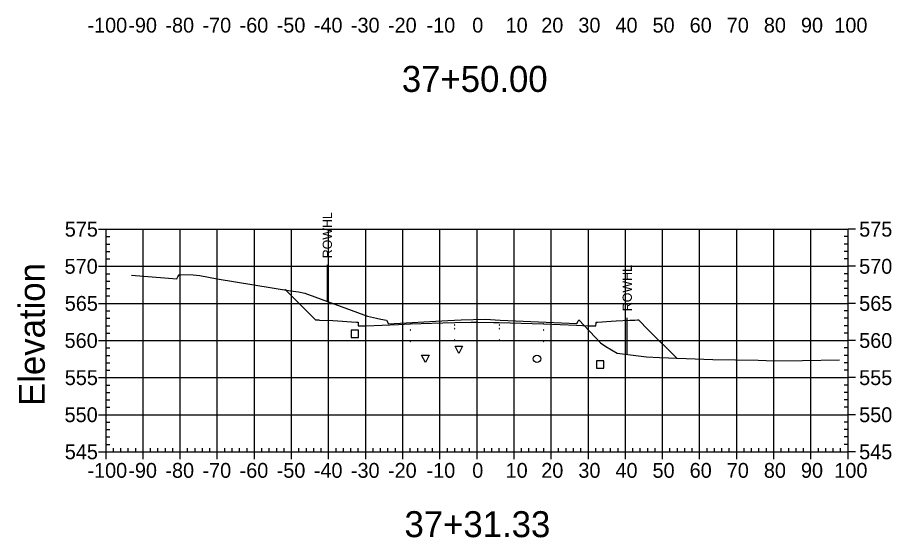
# Model space of a CAD drawing. Extents: x 708103 to 717568, y 374476 to 378707.
# Drawn here: x 711128.1 to 711363.7, y 377351.5 to 377491.7 of the extents above; entities that cross this region are included whole.
import ezdxf

# ---------------------------------------------------------------- set-up
doc = ezdxf.new("R2010")
doc.units = 0
for name, color, linetype in [('1', 7, 'Continuous'), ('10', 7, 'Continuous'), ('13', 7, 'Continuous'), ('14', 7, 'Continuous'), ('22', 7, 'Continuous'), ('4', 7, 'Continuous'), ('57', 7, 'Continuous'), ('60', 7, 'Continuous'), ('Existing', 7, 'Continuous'), ('XS_Right_of_Way', 7, 'Continuous')]:
    doc.layers.add(name, color=color, linetype=linetype)

msp = doc.modelspace()

# ---------------------------------------------------------------- linework, layer by layer
for points in [[(711233.93, 377407.39), (711234.03, 377407.39), (711234.03, 377407.49), (711233.93, 377407.49)], [(711245.93, 377408.75), (711246.03, 377408.75), (711246.03, 377408.85), (711245.93, 377408.85)], [(711245.93, 377407.75), (711246.03, 377407.75), (711246.03, 377407.85), (711245.93, 377407.85)], [(711251.93, 377408.87), (711252.03, 377408.87), (711252.03, 377408.97), (711251.93, 377408.97)], [(711251.93, 377407.87), (711252.03, 377407.87), (711252.03, 377407.97), (711251.93, 377407.97)], [(711257.93, 377408.75), (711258.03, 377408.75), (711258.03, 377408.85), (711257.93, 377408.85)], [(711257.93, 377407.75), (711258.03, 377407.75), (711258.03, 377407.85), (711257.93, 377407.85)], [(711269.93, 377407.39), (711270.03, 377407.39), (711270.03, 377407.49), (711269.93, 377407.49)], [(711221.93, 377406.91), (711222.03, 377406.91), (711222.03, 377407.01), (711221.93, 377407.01)], [(711281.93, 377406.91), (711282.03, 377406.91), (711282.03, 377407.01), (711281.93, 377407.01)], [(711221.93, 377403.91), (711222.03, 377403.91), (711222.03, 377404.01), (711221.93, 377404.01)], [(711233.93, 377404.39), (711234.03, 377404.39), (711234.03, 377404.49), (711233.93, 377404.49)], [(711245.93, 377404.75), (711246.03, 377404.75), (711246.03, 377404.85), (711245.93, 377404.85)], [(711251.93, 377404.87), (711252.03, 377404.87), (711252.03, 377404.97), (711251.93, 377404.97)], [(711257.93, 377404.75), (711258.03, 377404.75), (711258.03, 377404.85), (711257.93, 377404.85)], [(711269.93, 377404.39), (711270.03, 377404.39), (711270.03, 377404.49), (711269.93, 377404.49)], [(711281.93, 377403.91), (711282.03, 377403.91), (711282.03, 377404.01), (711281.93, 377404.01)]]:
    msp.add_lwpolyline(points, close=True)
at = {"layer": '1'}
for points in [[(711247.07, 377401.15), (711246.07, 377403.15), (711248.07, 377403.15)], [(711238.05, 377398.69), (711237.05, 377400.69), (711239.05, 377400.69)]]:
    msp.add_lwpolyline(points, close=True, dxfattribs=at)
at = {"layer": '10'}
msp.add_lwpolyline([(711218.03, 377405.42), (711220.03, 377405.42), (711220.03, 377407.42), (711218.03, 377407.42)], close=True, dxfattribs=at)
at = {"layer": '13'}
msp.add_circle((711268.14, 377399.7), 1, dxfattribs=at)
at = {"layer": '14'}
for points in [[(711200.35, 377418.33), (711200.35, 377418.38), (711200.35, 377418.33), (711200.3, 377418.33), (711200.35, 377418.33), (711200.35, 377418.28), (711200.35, 377418.33), (711200.4, 377418.33)], [(711221.98, 377408.63), (711221.98, 377408.68), (711221.98, 377408.63), (711221.93, 377408.63), (711221.98, 377408.63), (711221.98, 377408.58), (711221.98, 377408.63), (711222.03, 377408.63)], [(711233.98, 377409.11), (711233.98, 377409.16), (711233.98, 377409.11), (711233.93, 377409.11), (711233.98, 377409.11), (711233.98, 377409.06), (711233.98, 377409.11), (711234.03, 377409.11)], [(711251.98, 377409.59), (711251.98, 377409.64), (711251.98, 377409.59), (711251.93, 377409.59), (711251.98, 377409.59), (711251.98, 377409.54), (711251.98, 377409.59), (711252.03, 377409.59)], [(711269.98, 377409.11), (711269.98, 377409.16), (711269.98, 377409.11), (711269.93, 377409.11), (711269.98, 377409.11), (711269.98, 377409.06), (711269.98, 377409.11), (711270.03, 377409.11)], [(711281.98, 377408.63), (711281.98, 377408.68), (711281.98, 377408.63), (711281.93, 377408.63), (711281.98, 377408.63), (711281.98, 377408.58), (711281.98, 377408.63), (711282.03, 377408.63)], [(711305.82, 377399.85), (711305.82, 377399.9), (711305.82, 377399.85), (711305.77, 377399.85), (711305.82, 377399.85), (711305.82, 377399.8), (711305.82, 377399.85), (711305.87, 377399.85)]]:
    msp.add_lwpolyline(points, dxfattribs=at)
at = {"layer": '22'}
msp.add_lwpolyline([(711200.35, 377418.33), (711202.79, 377415.88), (711208.48, 377410.19), (711209.22, 377410.16), (711209.48, 377410.15), (711213.15, 377410), (711214.48, 377409.95), (711218.15, 377409.66), (711219.48, 377409.55), (711219.79, 377409.55), (711219.9, 377409.55), (711219.96, 377408.82), (711219.98, 377408.55), (711221.45, 377408.61), (711221.98, 377408.63), (711230.8, 377408.98), (711233.98, 377409.11), (711242.8, 377409.37), (711245.98, 377409.47), (711250.39, 377409.56), (711251.98, 377409.59), (711256.39, 377409.5), (711257.98, 377409.47), (711266.81, 377409.21), (711269.98, 377409.11), (711278.81, 377408.76), (711281.98, 377408.63), (711283.46, 377408.57), (711283.98, 377408.55), (711284.05, 377409.29), (711284.07, 377409.55), (711284.37, 377409.55), (711284.48, 377409.55), (711288.16, 377409.84), (711289.48, 377409.95), (711293.16, 377410.1), (711294.48, 377410.15), (711295.22, 377410.18), (711295.48, 377410.19), (711298.21, 377407.46), (711305.82, 377399.85)], dxfattribs=at)
at = {"layer": '4'}
msp.add_lwpolyline([(711284.15, 377397.14), (711286.15, 377397.14), (711286.15, 377399.14), (711284.15, 377399.14)], close=True, dxfattribs=at)
at = {"layer": '57'}
for p, q in [((711149.98, 377434.63), (711151.98, 377434.63)), ((711151.98, 377434.63), (711351.98, 377434.63)), ((711151.98, 377374.63), (711151.98, 377434.63)), ((711151.98, 377374.63), (711151.98, 377434.63)), ((711161.98, 377374.63), (711161.98, 377434.63)), ((711171.98, 377374.63), (711171.98, 377434.63)), ((711181.98, 377374.63), (711181.98, 377434.63)), ((711191.98, 377374.63), (711191.98, 377434.63)), ((711201.98, 377374.63), (711201.98, 377434.63)), ((711211.98, 377374.63), (711211.98, 377434.63)), ((711221.98, 377374.63), (711221.98, 377434.63)), ((711231.98, 377374.63), (711231.98, 377434.63)), ((711241.98, 377374.63), (711241.98, 377434.63)), ((711251.98, 377374.63), (711251.98, 377434.63)), ((711261.98, 377374.63), (711261.98, 377434.63)), ((711271.98, 377374.63), (711271.98, 377434.63)), ((711281.98, 377374.63), (711281.98, 377434.63)), ((711291.98, 377374.63), (711291.98, 377434.63)), ((711301.98, 377374.63), (711301.98, 377434.63)), ((711311.98, 377374.63), (711311.98, 377434.63)), ((711321.98, 377374.63), (711321.98, 377434.63)), ((711331.98, 377374.63), (711331.98, 377434.63)), ((711341.98, 377374.63), (711341.98, 377434.63)), ((711351.98, 377374.63), (711351.98, 377434.63)), ((711351.98, 377374.63), (711351.98, 377434.63)), ((711353.98, 377434.63), (711351.98, 377434.63)), ((711151.98, 377432.63), (711152.98, 377432.63)), ((711351.98, 377432.63), (711350.98, 377432.63)), ((711151.98, 377430.63), (711152.98, 377430.63)), ((711351.98, 377430.63), (711350.98, 377430.63)), ((711151.98, 377428.63), (711152.98, 377428.63)), ((711151.98, 377426.63), (711152.98, 377426.63)), ((711351.98, 377428.63), (711350.98, 377428.63)), ((711351.98, 377426.63), (711350.98, 377426.63)), ((711149.98, 377424.63), (711151.98, 377424.63)), ((711151.98, 377424.63), (711351.98, 377424.63)), ((711353.98, 377424.63), (711351.98, 377424.63)), ((711151.98, 377422.63), (711152.98, 377422.63)), ((711351.98, 377422.63), (711350.98, 377422.63)), ((711151.98, 377420.63), (711152.98, 377420.63)), ((711351.98, 377420.63), (711350.98, 377420.63)), ((711151.98, 377418.63), (711152.98, 377418.63)), ((711351.98, 377418.63), (711350.98, 377418.63)), ((711149.98, 377414.63), (711151.98, 377414.63)), ((711151.98, 377416.63), (711152.98, 377416.63)), ((711151.98, 377414.63), (711351.98, 377414.63)), ((711351.98, 377416.63), (711350.98, 377416.63)), ((711353.98, 377414.63), (711351.98, 377414.63)), ((711151.98, 377412.63), (711152.98, 377412.63)), ((711351.98, 377412.63), (711350.98, 377412.63)), ((711151.98, 377410.63), (711152.98, 377410.63)), ((711351.98, 377410.63), (711350.98, 377410.63)), ((711151.98, 377408.63), (711152.98, 377408.63)), ((711351.98, 377408.63), (711350.98, 377408.63)), ((711151.98, 377406.63), (711152.98, 377406.63)), ((711351.98, 377406.63), (711350.98, 377406.63)), ((711149.98, 377404.63), (711151.98, 377404.63)), ((711151.98, 377404.63), (711351.98, 377404.63)), ((711353.98, 377404.63), (711351.98, 377404.63)), ((711151.98, 377402.63), (711152.98, 377402.63)), ((711151.98, 377400.63), (711152.98, 377400.63)), ((711351.98, 377402.63), (711350.98, 377402.63)), ((711351.98, 377400.63), (711350.98, 377400.63)), ((711151.98, 377398.63), (711152.98, 377398.63)), ((711351.98, 377398.63), (711350.98, 377398.63)), ((711151.98, 377396.63), (711152.98, 377396.63)), ((711351.98, 377396.63), (711350.98, 377396.63)), ((711149.98, 377394.63), (711151.98, 377394.63)), ((711151.98, 377394.63), (711351.98, 377394.63)), ((711353.98, 377394.63), (711351.98, 377394.63)), ((711151.98, 377392.63), (711152.98, 377392.63)), ((711351.98, 377392.63), (711350.98, 377392.63)), ((711151.98, 377390.63), (711152.98, 377390.63)), ((711151.98, 377388.63), (711152.98, 377388.63)), ((711351.98, 377390.63), (711350.98, 377390.63)), ((711351.98, 377388.63), (711350.98, 377388.63)), ((711151.98, 377386.63), (711152.98, 377386.63)), ((711351.98, 377386.63), (711350.98, 377386.63)), ((711149.98, 377384.63), (711151.98, 377384.63)), ((711151.98, 377384.63), (711351.98, 377384.63)), ((711353.98, 377384.63), (711351.98, 377384.63)), ((711151.98, 377382.63), (711152.98, 377382.63)), ((711351.98, 377382.63), (711350.98, 377382.63)), ((711151.98, 377380.63), (711152.98, 377380.63)), ((711351.98, 377380.63), (711350.98, 377380.63)), ((711151.98, 377378.63), (711152.98, 377378.63)), ((711351.98, 377378.63), (711350.98, 377378.63)), ((711149.98, 377374.63), (711151.98, 377374.63)), ((711151.98, 377376.63), (711152.98, 377376.63)), ((711151.98, 377374.63), (711351.98, 377374.63)), ((711151.98, 377374.63), (711351.98, 377374.63)), ((711151.98, 377372.63), (711151.98, 377374.63)), ((711153.98, 377374.63), (711153.98, 377375.63)), ((711155.98, 377374.63), (711155.98, 377375.63)), ((711157.98, 377374.63), (711157.98, 377375.63)), ((711159.98, 377374.63), (711159.98, 377375.63)), ((711161.98, 377372.63), (711161.98, 377374.63)), ((711163.98, 377374.63), (711163.98, 377375.63)), ((711165.98, 377374.63), (711165.98, 377375.63)), ((711167.98, 377374.63), (711167.98, 377375.63)), ((711169.98, 377374.63), (711169.98, 377375.63)), ((711171.98, 377372.63), (711171.98, 377374.63)), ((711173.98, 377374.63), (711173.98, 377375.63)), ((711175.98, 377374.63), (711175.98, 377375.63)), ((711177.98, 377374.63), (711177.98, 377375.63)), ((711179.98, 377374.63), (711179.98, 377375.63)), ((711181.98, 377372.63), (711181.98, 377374.63)), ((711183.98, 377374.63), (711183.98, 377375.63)), ((711185.98, 377374.63), (711185.98, 377375.63)), ((711187.98, 377374.63), (711187.98, 377375.63)), ((711189.98, 377374.63), (711189.98, 377375.63)), ((711191.98, 377372.63), (711191.98, 377374.63)), ((711193.98, 377374.63), (711193.98, 377375.63)), ((711195.98, 377374.63), (711195.98, 377375.63)), ((711197.98, 377374.63), (711197.98, 377375.63)), ((711199.98, 377374.63), (711199.98, 377375.63)), ((711201.98, 377372.63), (711201.98, 377374.63)), ((711203.98, 377374.63), (711203.98, 377375.63)), ((711205.98, 377374.63), (711205.98, 377375.63)), ((711207.98, 377374.63), (711207.98, 377375.63)), ((711209.98, 377374.63), (711209.98, 377375.63)), ((711211.98, 377372.63), (711211.98, 377374.63)), ((711213.98, 377374.63), (711213.98, 377375.63)), ((711215.98, 377374.63), (711215.98, 377375.63)), ((711217.98, 377374.63), (711217.98, 377375.63)), ((711219.98, 377374.63), (711219.98, 377375.63)), ((711221.98, 377372.63), (711221.98, 377374.63)), ((711223.98, 377374.63), (711223.98, 377375.63)), ((711225.98, 377374.63), (711225.98, 377375.63)), ((711227.98, 377374.63), (711227.98, 377375.63)), ((711229.98, 377374.63), (711229.98, 377375.63)), ((711231.98, 377372.63), (711231.98, 377374.63)), ((711233.98, 377374.63), (711233.98, 377375.63)), ((711235.98, 377374.63), (711235.98, 377375.63)), ((711237.98, 377374.63), (711237.98, 377375.63)), ((711239.98, 377374.63), (711239.98, 377375.63)), ((711241.98, 377372.63), (711241.98, 377374.63)), ((711243.98, 377374.63), (711243.98, 377375.63)), ((711245.98, 377374.63), (711245.98, 377375.63)), ((711247.98, 377374.63), (711247.98, 377375.63)), ((711249.98, 377374.63), (711249.98, 377375.63)), ((711251.98, 377372.63), (711251.98, 377374.63)), ((711253.98, 377374.63), (711253.98, 377375.63)), ((711255.98, 377374.63), (711255.98, 377375.63)), ((711257.98, 377374.63), (711257.98, 377375.63)), ((711259.98, 377374.63), (711259.98, 377375.63)), ((711261.98, 377372.63), (711261.98, 377374.63)), ((711263.98, 377374.63), (711263.98, 377375.63)), ((711265.98, 377374.63), (711265.98, 377375.63)), ((711267.98, 377374.63), (711267.98, 377375.63)), ((711269.98, 377374.63), (711269.98, 377375.63)), ((711271.98, 377372.63), (711271.98, 377374.63)), ((711273.98, 377374.63), (711273.98, 377375.63)), ((711275.98, 377374.63), (711275.98, 377375.63)), ((711277.98, 377374.63), (711277.98, 377375.63)), ((711279.98, 377374.63), (711279.98, 377375.63)), ((711281.98, 377372.63), (711281.98, 377374.63)), ((711283.98, 377374.63), (711283.98, 377375.63)), ((711285.98, 377374.63), (711285.98, 377375.63)), ((711287.98, 377374.63), (711287.98, 377375.63)), ((711289.98, 377374.63), (711289.98, 377375.63)), ((711291.98, 377372.63), (711291.98, 377374.63)), ((711293.98, 377374.63), (711293.98, 377375.63)), ((711295.98, 377374.63), (711295.98, 377375.63)), ((711297.98, 377374.63), (711297.98, 377375.63)), ((711299.98, 377374.63), (711299.98, 377375.63)), ((711301.98, 377372.63), (711301.98, 377374.63)), ((711303.98, 377374.63), (711303.98, 377375.63)), ((711305.98, 377374.63), (711305.98, 377375.63)), ((711307.98, 377374.63), (711307.98, 377375.63)), ((711309.98, 377374.63), (711309.98, 377375.63)), ((711311.98, 377372.63), (711311.98, 377374.63)), ((711313.98, 377374.63), (711313.98, 377375.63)), ((711315.98, 377374.63), (711315.98, 377375.63)), ((711317.98, 377374.63), (711317.98, 377375.63)), ((711319.98, 377374.63), (711319.98, 377375.63)), ((711321.98, 377372.63), (711321.98, 377374.63)), ((711323.98, 377374.63), (711323.98, 377375.63)), ((711325.98, 377374.63), (711325.98, 377375.63)), ((711327.98, 377374.63), (711327.98, 377375.63)), ((711329.98, 377374.63), (711329.98, 377375.63)), ((711331.98, 377372.63), (711331.98, 377374.63)), ((711333.98, 377374.63), (711333.98, 377375.63)), ((711335.98, 377374.63), (711335.98, 377375.63)), ((711337.98, 377374.63), (711337.98, 377375.63)), ((711339.98, 377374.63), (711339.98, 377375.63)), ((711341.98, 377372.63), (711341.98, 377374.63)), ((711343.98, 377374.63), (711343.98, 377375.63)), ((711345.98, 377374.63), (711345.98, 377375.63)), ((711347.98, 377374.63), (711347.98, 377375.63)), ((711349.98, 377374.63), (711349.98, 377375.63)), ((711351.98, 377376.63), (711350.98, 377376.63)), ((711351.98, 377372.63), (711351.98, 377374.63)), ((711353.98, 377374.63), (711351.98, 377374.63))]:
    msp.add_line(p, q, dxfattribs=at)
at = {"layer": 'Existing'}
msp.add_lwpolyline([(711158.82, 377422.27), (711171.04, 377421.28), (711171.32, 377421.76), (711171.75, 377422.46), (711175.5, 377422.36), (711177.25, 377422.16), (711181.92, 377421.22), (711201.68, 377418.06), (711203.9, 377417.72), (711205.57, 377417.36), (711222.45, 377411.16), (711224.84, 377410.65), (711226.05, 377410.35), (711227.59, 377410.07), (711227.99, 377409.29), (711228.07, 377409.12), (711244.11, 377410.04), (711247.71, 377410.17), (711254.3, 377410.34), (711258.2, 377410.15), (711278.86, 377409.21), (711279.22, 377409.86), (711279.4, 377410.16), (711285.28, 377403.99), (711286.68, 377403), (711289.78, 377401.26), (711297.63, 377400.2), (711301.2, 377400.02), (711315.56, 377399.49), (711327.8, 377399.32), (711332.11, 377399.18), (711339.73, 377399.26), (711349.64, 377399.4)], dxfattribs=at)
at = {"layer": 'XS_Right_of_Way'}
for p, q in [((711211.56, 377425.03), (711211.56, 377415.03)), ((711292.39, 377410.77), (711292.39, 377400.77))]:
    msp.add_line(p, q, dxfattribs=at)

# ---------------------------------------------------------------- texts
at = {"layer": '1'}
for s, p in [('37+50.00', (711231.71, 377471.63)), ('37+31.33', (711232.43, 377351.63))]:
    msp.add_text(s, height=7, dxfattribs=at).set_placement(p)
at = {"layer": '14'}
for p in [(711209.45, 377410.1), (711294.45, 377410.1), (711209.45, 377409.43), (711214.45, 377409.23), (711289.45, 377409.23), (711294.45, 377409.43)]:
    msp.add_text('+', height=0.1, dxfattribs=at).set_placement(p)
at = {"layer": '57'}
for s, p in [('-100', (711146.97, 377487.63)), ('-90', (711157.98, 377487.63)), ('-80', (711167.98, 377487.63)), ('-70', (711177.98, 377487.63)), ('-60', (711187.98, 377487.63)), ('-50', (711197.98, 377487.63)), ('-40', (711207.98, 377487.63)), ('-30', (711217.98, 377487.63)), ('-20', (711227.98, 377487.63)), ('-10', (711238.37, 377487.63)), ('0', (711250.69, 377487.63)), ('10', (711259.68, 377487.63)), ('20', (711269.29, 377487.63)), ('30', (711279.29, 377487.63)), ('40', (711289.29, 377487.63)), ('50', (711299.29, 377487.63)), ('60', (711309.29, 377487.63)), ('70', (711319.29, 377487.63)), ('80', (711329.29, 377487.63)), ('90', (711339.29, 377487.63)), ('100', (711348.28, 377487.63)), ('575', (711140.86, 377432.63)), ('575', (711354.98, 377432.63)), ('570', (711140.81, 377422.63)), ('570', (711354.98, 377422.63)), ('565', (711140.86, 377412.63)), ('565', (711354.98, 377412.63)), ('560', (711140.81, 377402.63)), ('560', (711354.98, 377402.63)), ('555', (711140.86, 377392.63)), ('555', (711354.98, 377392.63)), ('550', (711140.81, 377382.63)), ('550', (711354.98, 377382.63)), ('545', (711140.86, 377372.63)), ('545', (711354.98, 377372.63)), ('-100', (711146.97, 377367.63)), ('-90', (711157.98, 377367.63)), ('-80', (711167.98, 377367.63)), ('-70', (711177.98, 377367.63)), ('-60', (711187.98, 377367.63)), ('-50', (711197.98, 377367.63)), ('-40', (711207.98, 377367.63)), ('-30', (711217.98, 377367.63)), ('-20', (711227.98, 377367.63)), ('-10', (711238.37, 377367.63)), ('0', (711250.69, 377367.63)), ('10', (711259.68, 377367.63)), ('20', (711269.29, 377367.63)), ('30', (711279.29, 377367.63)), ('40', (711289.29, 377367.63)), ('50', (711299.29, 377367.63)), ('60', (711309.29, 377367.63)), ('70', (711319.29, 377367.63)), ('80', (711329.29, 377367.63)), ('90', (711339.29, 377367.63)), ('100', (711348.28, 377367.63))]:
    msp.add_text(s, height=4, dxfattribs=at).set_placement(p)
at = {"layer": '60'}
msp.add_text('Elevation', height=7, rotation=90, dxfattribs=at).set_placement((711135.48, 377386.99))
at = {"layer": 'XS_Right_of_Way'}
for p in [(711212.88, 377426.79), (711293.71, 377412.53)]:
    msp.add_text('ROWHL', height=2.5, rotation=90, dxfattribs=at).set_placement(p)

doc.saveas('drawing.dxf')
